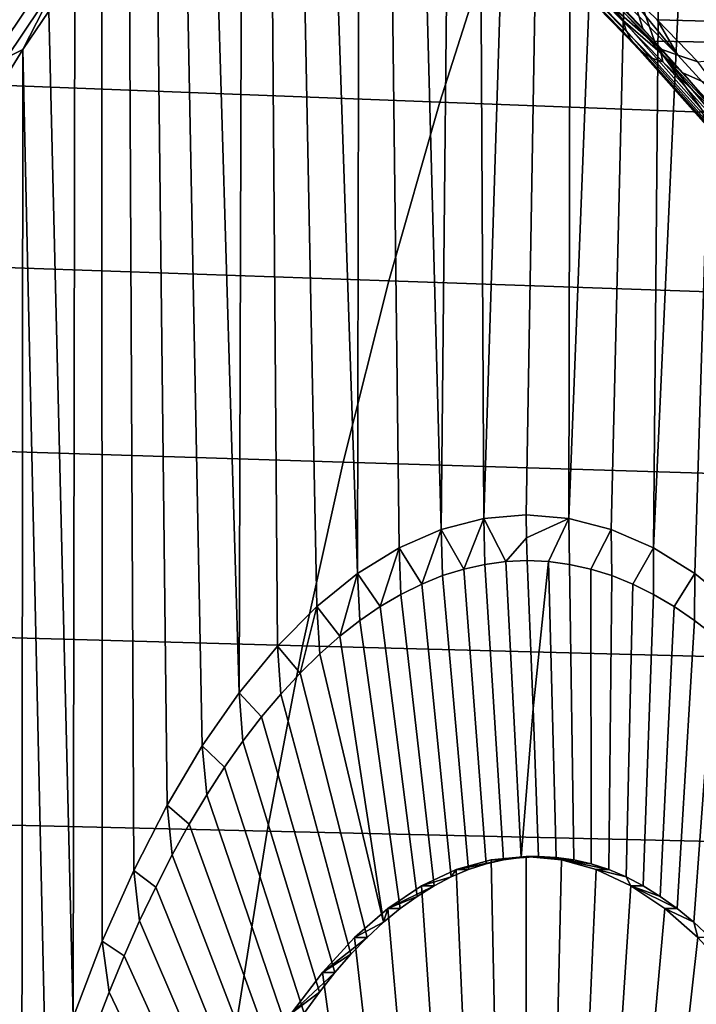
# Model space of a CAD drawing. Header units: metres. Extents: x -240 to 45, y -77 to 27.
# Tile 372 of 656: x -192 to -189.88, y 3.04 to 6.13. Entities that reach past the tile are written whole.
import ezdxf

# ---------------------------------------------------------------- set-up
doc = ezdxf.new("R2010")
doc.units = ezdxf.units.M
doc.layers.add('solid_102011X2', color=7, linetype='CONTINUOUS')

msp = doc.modelspace()

# ---------------------------------------------------------------- linework, layer by layer
at = {"layer": 'solid_102011X2'}
for points in [[(-190.545197, 4.560987, 279.774933), (-190.678574, 4.52633, 279.479767), (-190.652924, 7.125957, 279.53653), (-190.558029, 7.141159, 279.746521)], [(-190.545197, 4.560987, 279.774933), (-190.558029, 7.141159, 279.746521), (-190.462952, 7.148915, 279.956909)], [(-190.545197, 4.560987, 279.774933), (-190.462952, 7.148915, 279.956909), (-190.367828, 7.149205, 280.167389), (-190.411667, 4.572498, 280.070404)], [(-190.411667, 4.572498, 280.070404), (-190.367828, 7.149205, 280.167389), (-190.272751, 7.142038, 280.377777), (-190.278152, 4.560988, 280.365845)], [(-190.278152, 4.560988, 280.365845), (-190.272751, 7.142038, 280.377777), (-190.177826, 7.127411, 280.587891)], [(-190.678574, 4.52633, 279.479767), (-190.747589, 7.103312, 279.327026), (-190.652924, 7.125957, 279.53653)], [(-190.278152, 4.560988, 280.365845), (-190.177826, 7.127411, 280.587891), (-190.083145, 7.105354, 280.797363), (-190.144775, 4.526332, 280.66098)], [(-190.678574, 4.52633, 279.479767), (-190.810913, 4.468538, 279.18692), (-190.841873, 7.073268, 279.118408), (-190.747589, 7.103312, 279.327026)], [(-190.144775, 4.526332, 280.66098), (-190.083145, 7.105354, 280.797363), (-189.9888, 7.075874, 281.006165), (-190.012451, 4.468543, 280.953827)], [(-190.810913, 4.468538, 279.18692), (-190.941299, 4.387896, 278.898376), (-190.935745, 7.03583, 278.910675), (-190.841873, 7.073268, 279.118408)], [(-190.012451, 4.468543, 280.953827), (-189.9888, 7.075874, 281.006165), (-189.894928, 7.039027, 281.213867)], [(-190.941299, 4.387896, 278.898376), (-191.029022, 6.991068, 278.704254), (-190.935745, 7.03583, 278.910675)], [(-190.012451, 4.468543, 280.953827), (-189.894928, 7.039027, 281.213867), (-189.801559, 6.994819, 281.420502), (-189.88205, 4.387901, 281.242371)], [(-190.941299, 4.387896, 278.898376), (-191.068909, 4.284914, 278.615997), (-191.121704, 6.938991, 278.499176), (-191.029022, 6.991068, 278.704254)], [(-189.88205, 4.387901, 281.242371), (-189.801559, 6.994819, 281.420502), (-189.708878, 6.943332, 281.62561), (-189.75444, 4.28492, 281.52478)], [(-191.068909, 4.284914, 278.615997), (-191.193115, 4.160141, 278.341125), (-191.213623, 6.879686, 278.295776), (-191.121704, 6.938991, 278.499176)], [(-191.193115, 4.160141, 278.341125), (-191.31337, 4.014132, 278.075043), (-191.304733, 6.813177, 278.094147), (-191.213623, 6.879686, 278.295776)], [(-191.31337, 4.014132, 278.075043), (-191.394913, 6.739558, 277.894592), (-191.304733, 6.813177, 278.094147)], [(-190.008865, 6.059428, 285.175323), (-190.258987, 6.776157, 285.3302), (-188.918839, 6.767719, 288.120972), (-188.657455, 6.036577, 287.952393)], [(-190.258987, 6.776157, 285.3302), (-190.008865, 6.059428, 285.175323), (-190.045059, 6.098894, 285.133972)], [(-190.258987, 6.776157, 285.3302), (-190.045059, 6.098894, 285.133972), (-190.170807, 6.23225, 284.98819)], [(-191.31337, 4.014132, 278.075043), (-191.429047, 3.847606, 277.819031), (-191.484085, 6.658885, 277.697266), (-191.394913, 6.739558, 277.894592)], [(-191.429047, 3.847606, 277.819031), (-191.539551, 3.661461, 277.574524), (-191.572128, 6.571255, 277.502441), (-191.484085, 6.658885, 277.697266)], [(-191.539551, 3.661461, 277.574524), (-191.644272, 3.456663, 277.342773), (-191.658951, 6.476776, 277.310303), (-191.572128, 6.571255, 277.502441)], [(-190.506622, 6.418827, 334.374298), (-192.185181, 6.490266, 332.8237), (-192.365402, 5.932635, 332.989777), (-190.682693, 5.867306, 334.540405)], [(-191.644272, 3.456663, 277.342773), (-191.742722, 3.234237, 277.124939), (-191.744476, 6.375525, 277.121033), (-191.658951, 6.476776, 277.310303)], [(-188.808228, 6.348137, 335.910248), (-190.506622, 6.418827, 334.374298), (-190.682693, 5.867306, 334.540405), (-188.980118, 5.802663, 336.076447)], [(-192.142029, 6.136317, 276.419495), (-191.980026, 6.377926, 276.777985), (-191.949615, 6.348159, 276.782898), (-192.110855, 6.107677, 276.426086)], [(-191.742722, 3.234237, 277.124939), (-191.834381, 2.995306, 276.922089), (-191.828583, 6.267675, 276.934937), (-191.744476, 6.375525, 277.121033)], [(-190.106842, 6.12422, 285.012146), (-190.355453, 6.383083, 284.724915), (-190.223892, 6.279728, 284.91864)], [(-190.097763, 6.092664, 284.974579), (-190.345444, 6.349673, 284.68927), (-190.355453, 6.383083, 284.724915), (-190.106842, 6.12422, 285.012146)], [(-192.110855, 6.107677, 276.426086), (-191.949615, 6.348159, 276.782898), (-191.923203, 6.315517, 276.791443), (-192.083618, 6.076272, 276.436462)], [(-190.083633, 6.064557, 284.935883), (-190.330444, 6.319732, 284.652283), (-190.345444, 6.349673, 284.68927), (-190.097763, 6.092664, 284.974579)], [(-190.127731, 6.25076, 284.390198), (-190.00032, 6.125524, 284.537689), (-188.922516, 6.097827, 284.094238), (-189.08371, 6.354621, 283.737518)], [(-192.083618, 6.076272, 276.436462), (-191.923203, 6.315517, 276.791443), (-191.901352, 6.280667, 276.803436), (-192.060883, 6.042741, 276.450409)], [(-190.064682, 6.040335, 284.896606), (-190.310684, 6.293725, 284.614594), (-190.330444, 6.319732, 284.652283), (-190.083633, 6.064557, 284.935883)], [(-192.060883, 6.042741, 276.450409), (-191.901352, 6.280667, 276.803436), (-191.884491, 6.244319, 276.818634), (-192.043091, 6.007771, 276.467621)], [(-190.041214, 6.020377, 284.857391), (-190.286484, 6.272059, 284.576752), (-190.310684, 6.293725, 284.614594), (-190.064682, 6.040335, 284.896606)], [(-190.223892, 6.279728, 284.91864), (-190.045059, 6.098894, 285.133972), (-190.008865, 6.059428, 285.175323)], [(-189.98378, 6.017251, 285.189545), (-190.223892, 6.279728, 284.91864), (-190.008865, 6.059428, 285.175323)], [(-190.223892, 6.279728, 284.91864), (-190.170807, 6.23225, 284.98819), (-190.045059, 6.098894, 285.133972)], [(-190.106842, 6.12422, 285.012146), (-190.223892, 6.279728, 284.91864), (-189.98378, 6.017251, 285.189545)], [(-192.043091, 6.007771, 276.467621), (-191.884491, 6.244319, 276.818634), (-191.992203, 6.032554, 276.572845)], [(-191.884491, 6.244319, 276.818634), (-191.911194, 6.15328, 276.752106), (-191.992203, 6.032554, 276.572845)], [(-191.834381, 2.995306, 276.922089), (-191.911194, 6.15328, 276.752106), (-191.828583, 6.267675, 276.934937)], [(-190.013565, 6.004991, 284.818848), (-190.258194, 6.255069, 284.539368), (-190.286484, 6.272059, 284.576752), (-190.041214, 6.020377, 284.857391)], [(-190.258194, 6.255069, 284.539368), (-190.013565, 6.004991, 284.818848), (-189.982193, 5.994418, 284.781525), (-190.226257, 6.243019, 284.502991)], [(-190.228912, 6.272499, 284.423859), (-189.991318, 6.034803, 284.697205), (-189.935562, 6.014887, 284.684784), (-190.175354, 6.255455, 284.409943)], [(-190.226257, 6.243019, 284.502991), (-189.991318, 6.034803, 284.697205), (-190.228912, 6.272499, 284.423859)], [(-190.226257, 6.243019, 284.502991), (-189.982193, 5.994418, 284.781525), (-189.991318, 6.034803, 284.697205)], [(-190.175354, 6.255455, 284.409943), (-189.935562, 6.014887, 284.684784), (-190.127731, 6.25076, 284.390198)], [(-189.935562, 6.014887, 284.684784), (-190.00032, 6.125524, 284.537689), (-190.127731, 6.25076, 284.390198)], [(-191.834381, 2.995306, 276.922089), (-191.918777, 2.741099, 276.735321), (-191.992203, 6.032554, 276.572845), (-191.911194, 6.15328, 276.752106)], [(-189.861404, 5.845918, 285.281891), (-190.106842, 6.12422, 285.012146), (-189.98378, 6.017251, 285.189545)], [(-189.853149, 5.816292, 285.242615), (-190.097763, 6.092664, 284.974579), (-190.106842, 6.12422, 285.012146), (-189.861404, 5.845918, 285.281891)], [(-190.00032, 6.125524, 284.537689), (-189.872513, 5.994012, 284.681793), (-188.922516, 6.097827, 284.094238)], [(-189.935562, 6.014887, 284.684784), (-189.872513, 5.994012, 284.681793), (-190.00032, 6.125524, 284.537689)], [(-189.839798, 5.790078, 285.202332), (-190.083633, 6.064557, 284.935883), (-190.097763, 6.092664, 284.974579), (-189.853149, 5.816292, 285.242615)], [(-189.821548, 5.767684, 285.161682), (-190.064682, 6.040335, 284.896606), (-190.083633, 6.064557, 284.935883), (-189.839798, 5.790078, 285.202332)], [(-189.98378, 6.017251, 285.189545), (-190.008865, 6.059428, 285.175323), (-189.919662, 5.960014, 285.276031)], [(-188.657455, 6.036577, 287.952393), (-188.426178, 5.293213, 287.801605), (-189.919662, 5.960014, 285.276031), (-190.008865, 6.059428, 285.175323)], [(-191.995499, 2.472916, 276.565552), (-192.064133, 2.192124, 276.413666), (-192.071548, 5.905531, 276.397247), (-191.992203, 6.032554, 276.572845)], [(-192.043091, 6.007771, 276.467621), (-191.992203, 6.032554, 276.572845), (-192.071548, 5.905531, 276.397247)], [(-191.918777, 2.741099, 276.735321), (-191.995499, 2.472916, 276.565552), (-191.992203, 6.032554, 276.572845)], [(-189.798706, 5.749456, 285.121277), (-190.041214, 6.020377, 284.857391), (-190.064682, 6.040335, 284.896606), (-189.821548, 5.767684, 285.161682)], [(-189.991318, 6.034803, 284.697205), (-189.755737, 5.778665, 284.9552), (-189.697815, 5.75548, 284.944061), (-189.935562, 6.014887, 284.684784)], [(-189.982193, 5.994418, 284.781525), (-189.755737, 5.778665, 284.9552), (-189.991318, 6.034803, 284.697205)], [(-189.771591, 5.735681, 285.081726), (-190.013565, 6.004991, 284.818848), (-190.041214, 6.020377, 284.857391), (-189.798706, 5.749456, 285.121277)], [(-190.013565, 6.004991, 284.818848), (-189.771591, 5.735681, 285.081726), (-189.740662, 5.726569, 285.043671), (-189.982193, 5.994418, 284.781525)], [(-189.98378, 6.017251, 285.189545), (-189.919662, 5.960014, 285.276031), (-189.794922, 5.815734, 285.414154)], [(-189.747543, 5.736962, 285.44397), (-189.98378, 6.017251, 285.189545), (-189.794922, 5.815734, 285.414154)], [(-189.861404, 5.845918, 285.281891), (-189.98378, 6.017251, 285.189545), (-189.747543, 5.736962, 285.44397)], [(-189.935562, 6.014887, 284.684784), (-189.697815, 5.75548, 284.944061), (-189.872513, 5.994012, 284.681793)], [(-189.982193, 5.994418, 284.781525), (-189.740662, 5.726569, 285.043671), (-189.755737, 5.778665, 284.9552)], [(-188.426178, 5.293213, 287.801605), (-189.794922, 5.815734, 285.414154), (-189.919662, 5.960014, 285.276031)], [(-190.682693, 5.867306, 334.540405), (-192.365402, 5.932635, 332.989777), (-192.529312, 5.365818, 333.140808), (-190.842819, 5.306708, 334.691498)], [(-188.980118, 5.802663, 336.076447), (-190.682693, 5.867306, 334.540405), (-190.842819, 5.306708, 334.691498), (-189.136444, 5.24822, 336.2276)], [(-190.842819, 5.306708, 334.691498), (-192.529312, 5.365818, 333.140808), (-192.676651, 4.790686, 333.276611), (-190.986755, 4.737895, 334.827301)], [(-189.136444, 5.24822, 336.2276), (-190.842819, 5.306708, 334.691498), (-190.986755, 4.737895, 334.827301), (-189.276978, 4.685658, 336.363495)], [(-190.986755, 4.737895, 334.827301), (-192.676651, 4.790686, 333.276611), (-192.807205, 4.208135, 333.396912), (-191.114288, 4.161748, 334.947632)], [(-189.276978, 4.685658, 336.363495), (-190.986755, 4.737895, 334.827301), (-191.114288, 4.161748, 334.947632), (-189.401474, 4.11585, 336.483887)], [(-190.608002, 4.402268, 279.627594), (-190.678574, 4.52633, 279.479767), (-190.545197, 4.560987, 279.774933)], [(-190.541656, 4.41702, 279.774384), (-190.608002, 4.402268, 279.627594), (-190.545197, 4.560987, 279.774933)], [(-190.410889, 4.500645, 280.070038), (-190.475143, 4.425879, 279.9216), (-190.545197, 4.560987, 279.774933), (-190.411667, 4.572498, 280.070404)], [(-190.475143, 4.425879, 279.9216), (-190.541656, 4.41702, 279.774384), (-190.545197, 4.560987, 279.774933)], [(-190.410889, 4.500645, 280.070038), (-190.411667, 4.572498, 280.070404), (-190.278152, 4.560988, 280.365845)], [(-190.341934, 4.425879, 280.216339), (-190.408539, 4.428833, 280.06897), (-190.410889, 4.500645, 280.070038), (-190.278152, 4.560988, 280.365845)], [(-190.275421, 4.417021, 280.363525), (-190.341934, 4.425879, 280.216339), (-190.278152, 4.560988, 280.365845)], [(-190.209076, 4.40227, 280.510345), (-190.275421, 4.417021, 280.363525), (-190.278152, 4.560988, 280.365845), (-190.144775, 4.526332, 280.66098)], [(-190.739792, 4.355169, 279.335938), (-190.810913, 4.468538, 279.18692), (-190.678574, 4.52633, 279.479767)], [(-190.674072, 4.381642, 279.481384), (-190.739792, 4.355169, 279.335938), (-190.678574, 4.52633, 279.479767)], [(-190.608002, 4.402268, 279.627594), (-190.674072, 4.381642, 279.481384), (-190.678574, 4.52633, 279.479767)], [(-190.143005, 4.381644, 280.656555), (-190.209076, 4.40227, 280.510345), (-190.144775, 4.526332, 280.66098)], [(-190.077286, 4.355171, 280.802002), (-190.143005, 4.381644, 280.656555), (-190.144775, 4.526332, 280.66098), (-190.012451, 4.468543, 280.953827)], [(-190.475143, 4.425879, 279.9216), (-190.410889, 4.500645, 280.070038), (-190.408539, 4.428833, 280.06897)], [(-190.869827, 4.284831, 279.048187), (-190.941299, 4.387896, 278.898376), (-190.810913, 4.468538, 279.18692)], [(-190.805069, 4.322884, 279.191467), (-190.869827, 4.284831, 279.048187), (-190.810913, 4.468538, 279.18692)], [(-190.739792, 4.355169, 279.335938), (-190.805069, 4.322884, 279.191467), (-190.810913, 4.468538, 279.18692)], [(-190.012009, 4.322887, 280.946442), (-190.077286, 4.355171, 280.802002), (-190.012451, 4.468543, 280.953827)], [(-189.94725, 4.284834, 281.089752), (-190.012009, 4.322887, 280.946442), (-190.012451, 4.468543, 280.953827), (-189.88205, 4.387901, 281.242371)], [(-190.482925, 3.489731, 279.808594), (-190.541656, 4.41702, 279.774384), (-190.475143, 4.425879, 279.9216), (-190.427811, 3.497432, 279.930573)], [(-190.389404, 3.964471, 280.060333), (-190.427811, 3.497432, 279.930573), (-190.475143, 4.425879, 279.9216), (-190.408539, 4.428833, 280.06897)], [(-190.389404, 3.964471, 280.060333), (-190.408539, 4.428833, 280.06897), (-190.341934, 4.425879, 280.216339)], [(-190.389404, 3.964471, 280.060333), (-190.341934, 4.425879, 280.216339), (-190.317398, 3.497432, 280.174896), (-190.372604, 3.5, 280.052734)], [(-190.262268, 3.489731, 280.296875), (-190.317398, 3.497432, 280.174896), (-190.341934, 4.425879, 280.216339), (-190.275421, 4.417021, 280.363525)], [(-190.592636, 3.458977, 279.565826), (-190.674072, 4.381642, 279.481384), (-190.608002, 4.402268, 279.627594), (-190.537903, 3.476905, 279.686951)], [(-190.537903, 3.476905, 279.686951), (-190.608002, 4.402268, 279.627594), (-190.541656, 4.41702, 279.774384), (-190.482925, 3.489731, 279.808594)], [(-190.207306, 3.476905, 280.418518), (-190.262268, 3.489731, 280.296875), (-190.275421, 4.417021, 280.363525), (-190.209076, 4.40227, 280.510345)], [(-190.152573, 3.458977, 280.539642), (-190.207306, 3.476905, 280.418518), (-190.209076, 4.40227, 280.510345), (-190.143005, 4.381644, 280.656555)], [(-190.997391, 4.19163, 278.765869), (-191.068909, 4.284914, 278.615997), (-190.941299, 4.387896, 278.898376)], [(-190.93396, 4.24106, 278.90625), (-190.997391, 4.19163, 278.765869), (-190.941299, 4.387896, 278.898376)], [(-190.869827, 4.284831, 279.048187), (-190.93396, 4.24106, 278.90625), (-190.941299, 4.387896, 278.898376)], [(-190.647003, 3.435981, 279.445496), (-190.739792, 4.355169, 279.335938), (-190.674072, 4.381642, 279.481384), (-190.592636, 3.458977, 279.565826)], [(-190.09819, 3.435981, 280.659973), (-190.152573, 3.458977, 280.539642), (-190.143005, 4.381644, 280.656555), (-190.077286, 4.355171, 280.802002)], [(-189.883118, 4.241063, 281.231689), (-189.94725, 4.284834, 281.089752), (-189.88205, 4.387901, 281.242371)], [(-189.819672, 4.191633, 281.37204), (-189.883118, 4.241063, 281.231689), (-189.88205, 4.387901, 281.242371), (-189.75444, 4.28492, 281.52478)], [(-190.701004, 3.407939, 279.326019), (-190.805069, 4.322884, 279.191467), (-190.739792, 4.355169, 279.335938), (-190.647003, 3.435981, 279.445496)], [(-190.044205, 3.407939, 280.779449), (-190.09819, 3.435981, 280.659973), (-190.077286, 4.355171, 280.802002), (-190.012009, 4.322887, 280.946442)], [(-190.754532, 3.374879, 279.20755), (-190.869827, 4.284831, 279.048187), (-190.805069, 4.322884, 279.191467), (-190.701004, 3.407939, 279.326019)], [(-189.990677, 3.374879, 280.897919), (-190.044205, 3.407939, 280.779449), (-190.012009, 4.322887, 280.946442), (-189.94725, 4.284834, 281.089752)], [(-191.121826, 4.076066, 278.49054), (-191.193115, 4.160141, 278.341125), (-191.068909, 4.284914, 278.615997)], [(-191.060043, 4.136608, 278.627258), (-191.121826, 4.076066, 278.49054), (-191.068909, 4.284914, 278.615997)], [(-190.997391, 4.19163, 278.765869), (-191.060043, 4.136608, 278.627258), (-191.068909, 4.284914, 278.615997)], [(-190.807495, 3.336876, 279.090363), (-190.93396, 4.24106, 278.90625), (-190.869827, 4.284831, 279.048187), (-190.754532, 3.374879, 279.20755)], [(-189.937714, 3.336876, 281.015106), (-189.990677, 3.374879, 280.897919), (-189.94725, 4.284834, 281.089752), (-189.883118, 4.241063, 281.231689)], [(-190.859772, 3.293999, 278.97467), (-190.997391, 4.19163, 278.765869), (-190.93396, 4.24106, 278.90625), (-190.807495, 3.336876, 279.090363)], [(-189.885422, 3.293999, 281.130798), (-189.937714, 3.336876, 281.015106), (-189.883118, 4.241063, 281.231689), (-189.819672, 4.191633, 281.37204)], [(-191.114288, 4.161748, 334.947632), (-192.807205, 4.208135, 333.396912), (-192.920761, 3.619068, 333.501556), (-191.225235, 3.579165, 335.052307)], [(-190.859772, 3.293999, 278.97467), (-191.060043, 4.136608, 278.627258), (-190.997391, 4.19163, 278.765869)], [(-189.833832, 3.246269, 281.244995), (-189.885422, 3.293999, 281.130798), (-189.819672, 4.191633, 281.37204), (-189.757034, 4.136611, 281.510681)], [(-191.182663, 4.010085, 278.355927), (-191.242447, 3.938754, 278.223602), (-191.31337, 4.014132, 278.075043), (-191.193115, 4.160141, 278.341125)], [(-189.401474, 4.11585, 336.483887), (-191.114288, 4.161748, 334.947632), (-191.225235, 3.579165, 335.052307), (-189.509781, 3.539681, 336.588623)], [(-191.121826, 4.076066, 278.49054), (-191.182663, 4.010085, 278.355927), (-191.193115, 4.160141, 278.341125)], [(-190.859772, 3.293999, 278.97467), (-190.911377, 3.246269, 278.860474), (-191.121826, 4.076066, 278.49054), (-191.060043, 4.136608, 278.627258)], [(-190.911377, 3.246269, 278.860474), (-190.962204, 3.193746, 278.747986), (-191.182663, 4.010085, 278.355927), (-191.121826, 4.076066, 278.49054)], [(-191.301132, 3.862168, 278.09375), (-191.358627, 3.780429, 277.966522), (-191.429047, 3.847606, 277.819031), (-191.31337, 4.014132, 278.075043)], [(-191.242447, 3.938754, 278.223602), (-191.301132, 3.862168, 278.09375), (-191.31337, 4.014132, 278.075043)], [(-190.962204, 3.193746, 278.747986), (-191.012146, 3.136565, 278.637482), (-191.242447, 3.938754, 278.223602), (-191.182663, 4.010085, 278.355927)], [(-190.389404, 3.964471, 280.060333), (-190.372604, 3.5, 280.052734), (-190.427811, 3.497432, 279.930573)], [(-191.012146, 3.136565, 278.637482), (-191.061127, 3.074813, 278.529114), (-191.301132, 3.862168, 278.09375), (-191.242447, 3.938754, 278.223602)], [(-191.414841, 3.693645, 277.842102), (-191.469727, 3.601933, 277.720673), (-191.539551, 3.661461, 277.574524), (-191.429047, 3.847606, 277.819031)], [(-191.358627, 3.780429, 277.966522), (-191.414841, 3.693645, 277.842102), (-191.429047, 3.847606, 277.819031)], [(-191.061127, 3.074813, 278.529114), (-191.109131, 3.008506, 278.422882), (-191.358627, 3.780429, 277.966522), (-191.301132, 3.862168, 278.09375)], [(-191.109131, 3.008506, 278.422882), (-191.156067, 2.937754, 278.319), (-191.414841, 3.693645, 277.842102), (-191.358627, 3.780429, 277.966522)], [(-191.156067, 2.937754, 278.319), (-191.201813, 2.862744, 278.217773), (-191.469727, 3.601933, 277.720673), (-191.414841, 3.693645, 277.842102)], [(-191.523193, 3.505414, 277.602356), (-191.575165, 3.404217, 277.487335), (-191.644272, 3.456663, 277.342773), (-191.539551, 3.661461, 277.574524)], [(-191.469727, 3.601933, 277.720673), (-191.523193, 3.505414, 277.602356), (-191.539551, 3.661461, 277.574524)], [(-191.225235, 3.579165, 335.052307), (-192.920761, 3.619068, 333.501556), (-193.017136, 3.024392, 333.590363), (-191.319382, 2.991038, 335.141144)], [(-191.201813, 2.862744, 278.217773), (-191.246338, 2.783556, 278.119232), (-191.523193, 3.505414, 277.602356), (-191.469727, 3.601933, 277.720673)], [(-189.509781, 3.539681, 336.588623), (-191.225235, 3.579165, 335.052307), (-191.319382, 2.991038, 335.141144), (-189.6017, 2.958035, 336.67749)], [(-191.246338, 2.783556, 278.119232), (-191.289612, 2.700223, 278.023468), (-191.575165, 3.404217, 277.487335), (-191.523193, 3.505414, 277.602356)], [(-190.411667, 3, 280.070404), (-190.511063, 2.990274, 279.850433), (-190.521988, 3.489732, 279.826263), (-190.411667, 3.5, 280.070404)], [(-190.372604, 3.5, 280.052734), (-190.411667, 3.5, 280.070404), (-190.521988, 3.489732, 279.826263)], [(-190.427811, 3.497432, 279.930573), (-190.372604, 3.5, 280.052734), (-190.521988, 3.489732, 279.826263)], [(-190.482925, 3.489731, 279.808594), (-190.427811, 3.497432, 279.930573), (-190.521988, 3.489732, 279.826263)], [(-190.312271, 2.990274, 280.290344), (-190.411667, 3, 280.070404), (-190.411667, 3.5, 280.070404), (-190.301346, 3.489732, 280.314514)], [(-190.262268, 3.489731, 280.296875), (-190.301346, 3.489732, 280.314514), (-190.411667, 3.5, 280.070404)], [(-190.317398, 3.497432, 280.174896), (-190.411667, 3.5, 280.070404), (-190.372604, 3.5, 280.052734)], [(-190.317398, 3.497432, 280.174896), (-190.262268, 3.489731, 280.296875), (-190.411667, 3.5, 280.070404)], [(-190.511063, 2.990274, 279.850433), (-190.609863, 2.961147, 279.631836), (-190.631699, 3.458977, 279.583496), (-190.521988, 3.489732, 279.826263)], [(-190.482925, 3.489731, 279.808594), (-190.521988, 3.489732, 279.826263), (-190.631699, 3.458977, 279.583496)], [(-190.537903, 3.476905, 279.686951), (-190.482925, 3.489731, 279.808594), (-190.631699, 3.458977, 279.583496)], [(-190.592636, 3.458977, 279.565826), (-190.537903, 3.476905, 279.686951), (-190.631699, 3.458977, 279.583496)], [(-190.312271, 2.990274, 280.290344), (-190.301346, 3.489732, 280.314514), (-190.19165, 3.458977, 280.557281), (-190.213486, 2.961147, 280.508942)], [(-190.152573, 3.458977, 280.539642), (-190.19165, 3.458977, 280.557281), (-190.301346, 3.489732, 280.314514)], [(-190.207306, 3.476905, 280.418518), (-190.152573, 3.458977, 280.539642), (-190.301346, 3.489732, 280.314514)], [(-190.262268, 3.489731, 280.296875), (-190.207306, 3.476905, 280.418518), (-190.301346, 3.489732, 280.314514)], [(-191.625595, 3.298479, 277.375763), (-191.674393, 3.188339, 277.267792), (-191.742722, 3.234237, 277.124939), (-191.644272, 3.456663, 277.342773)], [(-191.575165, 3.404217, 277.487335), (-191.625595, 3.298479, 277.375763), (-191.644272, 3.456663, 277.342773)], [(-190.609863, 2.961147, 279.631836), (-190.707306, 2.912837, 279.416199), (-190.740051, 3.407947, 279.343719), (-190.631699, 3.458977, 279.583496)], [(-190.647003, 3.435981, 279.445496), (-190.631699, 3.458977, 279.583496), (-190.740051, 3.407947, 279.343719)], [(-190.701004, 3.407939, 279.326019), (-190.647003, 3.435981, 279.445496), (-190.740051, 3.407947, 279.343719)], [(-190.647003, 3.435981, 279.445496), (-190.592636, 3.458977, 279.565826), (-190.631699, 3.458977, 279.583496)], [(-190.213486, 2.961147, 280.508942), (-190.19165, 3.458977, 280.557281), (-190.083298, 3.407947, 280.797058), (-190.116043, 2.912837, 280.724579)], [(-190.09819, 3.435981, 280.659973), (-190.083298, 3.407947, 280.797058), (-190.19165, 3.458977, 280.557281)], [(-190.152573, 3.458977, 280.539642), (-190.09819, 3.435981, 280.659973), (-190.19165, 3.458977, 280.557281)], [(-190.09819, 3.435981, 280.659973), (-190.044205, 3.407939, 280.779449), (-190.083298, 3.407947, 280.797058)], [(-191.289612, 2.700223, 278.023468), (-191.331558, 2.612911, 277.930695), (-191.625595, 3.298479, 277.375763), (-191.575165, 3.404217, 277.487335)], [(-190.707306, 2.912837, 279.416199), (-190.802887, 2.845605, 279.204651), (-190.846558, 3.33688, 279.108032), (-190.740051, 3.407947, 279.343719)], [(-190.701004, 3.407939, 279.326019), (-190.740051, 3.407947, 279.343719), (-190.846558, 3.33688, 279.108032)], [(-190.754532, 3.374879, 279.20755), (-190.701004, 3.407939, 279.326019), (-190.846558, 3.33688, 279.108032)], [(-190.116043, 2.912837, 280.724579), (-190.083298, 3.407947, 280.797058), (-189.976791, 3.33688, 281.032745), (-190.020447, 2.845605, 280.936127)], [(-189.937714, 3.336876, 281.015106), (-189.976791, 3.33688, 281.032745), (-190.083298, 3.407947, 280.797058)], [(-189.990677, 3.374879, 280.897919), (-189.937714, 3.336876, 281.015106), (-190.083298, 3.407947, 280.797058)], [(-190.044205, 3.407939, 280.779449), (-189.990677, 3.374879, 280.897919), (-190.083298, 3.407947, 280.797058)], [(-190.807495, 3.336876, 279.090363), (-190.754532, 3.374879, 279.20755), (-190.846558, 3.33688, 279.108032)], [(-190.802887, 2.845605, 279.204651), (-190.895889, 2.759953, 278.998871), (-190.950424, 3.246282, 278.878174), (-190.846558, 3.33688, 279.108032)], [(-190.859772, 3.293999, 278.97467), (-190.846558, 3.33688, 279.108032), (-190.950424, 3.246282, 278.878174)], [(-190.859772, 3.293999, 278.97467), (-190.807495, 3.336876, 279.090363), (-190.846558, 3.33688, 279.108032)], [(-190.020447, 2.845605, 280.936127), (-189.976791, 3.33688, 281.032745), (-189.87291, 3.246282, 281.262604), (-189.92746, 2.759953, 281.141907)], [(-189.885422, 3.293999, 281.130798), (-189.87291, 3.246282, 281.262604), (-189.976791, 3.33688, 281.032745)], [(-189.937714, 3.336876, 281.015106), (-189.885422, 3.293999, 281.130798), (-189.976791, 3.33688, 281.032745)], [(-191.331558, 2.612911, 277.930695), (-191.372055, 2.521825, 277.841064), (-191.674393, 3.188339, 277.267792), (-191.625595, 3.298479, 277.375763)], [(-190.911377, 3.246269, 278.860474), (-190.859772, 3.293999, 278.97467), (-190.950424, 3.246282, 278.878174)], [(-189.885422, 3.293999, 281.130798), (-189.833832, 3.246269, 281.244995), (-189.87291, 3.246282, 281.262604)], [(-190.895889, 2.759953, 278.998871), (-190.985794, 2.65636, 278.799896), (-191.051208, 3.136575, 278.655151), (-190.950424, 3.246282, 278.878174)], [(-190.911377, 3.246269, 278.860474), (-190.950424, 3.246282, 278.878174), (-191.051208, 3.136575, 278.655151)], [(-190.962204, 3.193746, 278.747986), (-190.911377, 3.246269, 278.860474), (-191.051208, 3.136575, 278.655151)], [(-189.92746, 2.759953, 281.141907), (-189.87291, 3.246282, 281.262604), (-189.772125, 3.136575, 281.485626), (-189.83754, 2.65636, 281.340881)], [(-191.721497, 3.073945, 277.163544), (-191.766846, 2.95545, 277.063171), (-191.834381, 2.995306, 276.922089), (-191.742722, 3.234237, 277.124939)], [(-191.674393, 3.188339, 277.267792), (-191.721497, 3.073945, 277.163544), (-191.742722, 3.234237, 277.124939)], [(-191.372055, 2.521825, 277.841064), (-191.411087, 2.427046, 277.7547), (-191.721497, 3.073945, 277.163544), (-191.674393, 3.188339, 277.267792)], [(-191.012146, 3.136565, 278.637482), (-190.962204, 3.193746, 278.747986), (-191.051208, 3.136575, 278.655151)], [(-190.985794, 2.65636, 278.799896), (-191.071945, 2.535577, 278.609283), (-191.148193, 3.008517, 278.440552), (-191.051208, 3.136575, 278.655151)], [(-191.012146, 3.136565, 278.637482), (-191.051208, 3.136575, 278.655151), (-191.148193, 3.008517, 278.440552)], [(-191.061127, 3.074813, 278.529114), (-191.012146, 3.136565, 278.637482), (-191.148193, 3.008517, 278.440552)], [(-191.448608, 2.328647, 277.671631), (-191.766846, 2.95545, 277.063171), (-191.721497, 3.073945, 277.163544), (-191.411087, 2.427046, 277.7547)], [(-191.109131, 3.008506, 278.422882), (-191.061127, 3.074813, 278.529114), (-191.148193, 3.008517, 278.440552)]]:
    msp.add_3dface(points, dxfattribs=at)

doc.saveas('drawing.dxf')
